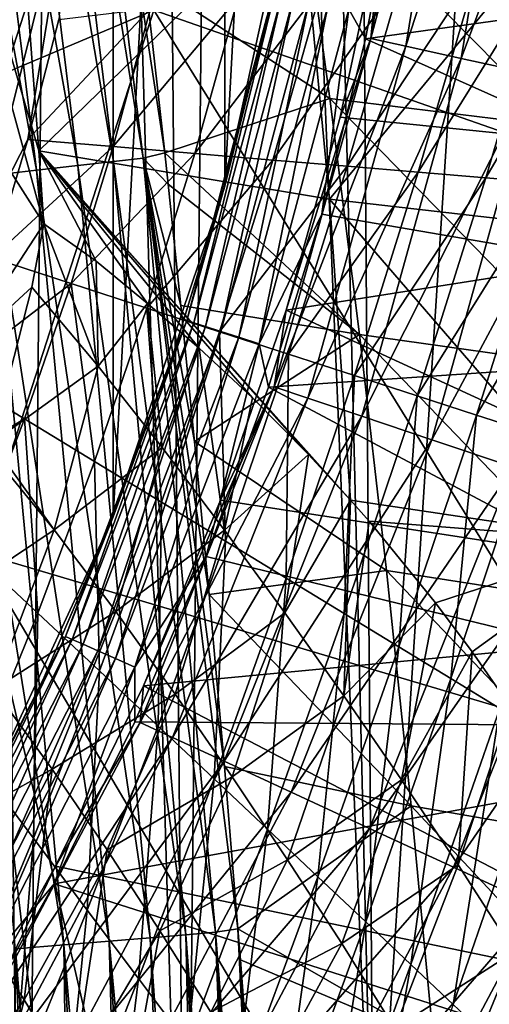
# Model space of a CAD drawing. Header units: metres. Extents: x -25 to 25, y -125 to 22.
# Tile 529 of 552: x 14.4 to 16.72, y -8.33 to -3.46. Entities that reach past the tile are written whole.
import ezdxf

# ---------------------------------------------------------------- set-up
doc = ezdxf.new("R2010")
doc.units = ezdxf.units.M
doc.layers.add('solid_500465_01', color=7, linetype='CONTINUOUS')

msp = doc.modelspace()

# ---------------------------------------------------------------- linework, layer by layer
at = {"layer": 'solid_500465_01'}
for points in [[(13.763131, -13.738783, 3.5), (14.424618, -12.295047, 3.5), (14.155188, 10.040597, 3.5)], [(14.424618, -12.295047, 3.5), (14.629201, 9.341333, 3.5), (14.155188, 10.040597, 3.5)], [(14.424618, -12.295047, 3.5), (15.223309, -10.92212, 3.5), (14.629201, 9.341333, 3.5)], [(15.223309, -10.92212, 3.5), (15.049065, 8.662141, 3.5), (14.629201, 9.341333, 3.5)], [(15.223309, -10.92212, 3.5), (15.417142, 8.003461, 3.5), (15.049065, 8.662141, 3.5)], [(15.223309, -10.92212, 3.5), (16.153421, -9.634692, 3.5), (15.417142, 8.003461, 3.5)], [(16.153421, -9.634692, 3.5), (15.743943, 7.365316, 3.5), (15.417142, 8.003461, 3.5)], [(14.134912, 7.496452), (14.863877, 5.920162), (14.134912, -7.496452)], [(16.153421, -9.634692, 3.5), (16.02803, 6.74766, 3.5), (15.743943, 7.365316, 3.5)], [(16.153421, -9.634692, 3.5), (17.048012, 4.230071, 3.5), (16.02803, 6.74766, 3.5)], [(14.863877, 5.920162), (14.863877, -5.920162), (14.134912, -7.496452)], [(14.863877, 5.920162), (15.41587, 4.282646), (14.863877, -5.920162)], [(15.41587, 4.282646), (15.41587, -4.282646), (14.863877, -5.920162)], [(15.41587, 4.282646), (15.789127, 2.586266), (15.41587, -4.282646)], [(16.153421, -9.634692, 3.5), (17.204086, -8.443789, 3.5), (17.048012, 4.230071, 3.5)], [(15.789127, 2.586266), (15.789127, -2.586266), (15.41587, -4.282646)], [(15.01155, -4.144168, 31.904179), (14.398136, -0.348982, 32.101845), (14.541576, -0.325629, 31.8892)], [(14.541576, -0.325629, 31.8892), (15.021975, -3.253739, 31.672678), (15.11914, -4.11801, 31.677048)], [(15.01155, -4.144168, 31.904179), (14.541576, -0.325629, 31.8892), (15.11914, -4.11801, 31.677048)], [(14.688702, -4.181439, 32.287735), (14.014528, -0.407767, 32.437752), (14.220705, -0.376596, 32.286507)], [(14.866213, -4.161043, 32.109669), (14.220705, -0.376596, 32.286507), (14.398136, -0.348982, 32.101845)], [(14.866213, -4.161043, 32.109669), (14.688702, -4.181439, 32.287735), (14.220705, -0.376596, 32.286507)], [(15.01155, -4.144168, 31.904179), (14.866213, -4.161043, 32.109669), (14.398136, -0.348982, 32.101845)], [(14.484036, -4.204781, 32.433338), (13.785704, -0.441703, 32.551113), (14.014528, -0.407767, 32.437752)], [(14.688702, -4.181439, 32.287735), (14.484036, -4.204781, 32.433338), (14.014528, -0.407767, 32.437752)], [(14.484036, -4.204781, 32.433338), (14.258006, -4.230408, 32.542366), (13.785704, -0.441703, 32.551113)], [(13.449182, -0.541149, 42.69989), (14.52132, -4.470275, 40.700783), (14.495533, -4.107884, 40.71426)], [(14.32387, -4.161845, 41.066219), (14.52132, -4.470275, 40.700783), (13.449182, -0.541149, 42.69989)], [(13.449182, -0.541149, 42.69989), (14.495533, -4.107884, 40.71426), (14.38978, -2.702321, 40.771397)], [(16.832508, -1.496965, 93.361099), (15.065192, -3.412533, 93.623566), (18.117012, -4.478889, 92.855789)], [(16.195335, -2.967167), (16.138792, -3.552417, 0.456816), (16.42827, -1.786682, 0.456816)], [(16.60379, -1.805771, 0.8829), (16.42827, -1.786682, 0.456816), (16.138792, -3.552417, 0.456816)], [(16.60379, -1.805771, 0.8829), (16.138792, -3.552417, 0.456816), (16.31122, -3.590371, 0.8829)], [(16.60379, -1.805771, 0.8829), (16.31122, -3.590371, 0.8829), (16.883057, -1.836143, 1.248697)], [(16.31122, -3.590371, 0.8829), (16.585566, -3.650759, 1.248697), (16.883057, -1.836143, 1.248697)], [(16.883057, -1.836143, 1.248697), (16.585566, -3.650759, 1.248697), (17.247002, -1.875725, 1.529227)], [(16.585566, -3.650759, 1.248697), (16.943098, -3.729458, 1.529227), (17.247002, -1.875725, 1.529227)], [(19.527302, -4.298648), (16.195335, -2.967167), (19.877571, -2.163506)], [(11.095569, -5.090609, 94.244316), (15.065192, -3.412533, 93.623566), (11.961834, -2.404191, 94.245399)], [(14.538863, -2.643878, 44.113014), (13.932205, -4.396506, 43.835411), (14.373972, -2.611841, 43.833717)], [(15.624527, -3.445888, 1.5), (15.41587, -4.282646), (15.789127, -2.586266)], [(14.538863, -2.643878, 44.113014), (14.091819, -4.448728, 44.114727), (13.932205, -4.396506, 43.835411)], [(14.664956, -2.678289, 44.440159), (14.091819, -4.448728, 44.114727), (14.538863, -2.643878, 44.113014)], [(14.664956, -2.678289, 44.440159), (14.212965, -4.4974, 44.441883), (14.091819, -4.448728, 44.114727)], [(14.664956, -2.678289, 44.440159), (14.442414, -4.051754, 44.796867), (14.212965, -4.4974, 44.441883)], [(14.664956, -2.678289, 44.440159), (14.595831, -3.4586, 44.796867), (14.442414, -4.051754, 44.796867)], [(15.775797, -2.678157, 29.392389), (15.935526, -3.849028, 29.375378), (15.021975, -3.253739, 31.672678)], [(17.067272, -3.988102, 25.990816), (15.935526, -3.849028, 29.375378), (15.775797, -2.678157, 29.392389)], [(16.887518, -2.794717, 26.004925), (17.067272, -3.988102, 25.990816), (15.775797, -2.678157, 29.392389)], [(16.030619, -3.407413, 1.987467), (16.280962, -2.678453, 2), (16.112785, -3.55324, 2)], [(16.112785, -3.55324, 2), (16.280962, -2.678453, 2), (19.809742, -3.039016, 2)], [(15.791457, -2.846858, 37.831375), (14.38978, -2.702321, 40.771397), (14.495533, -4.107884, 40.71426)], [(15.791457, -2.846858, 37.831375), (14.495533, -4.107884, 40.71426), (15.934351, -4.347867, 37.777985)], [(17.08469, -2.951996, 34.849136), (15.791457, -2.846858, 37.831375), (15.934351, -4.347867, 37.777985)], [(17.08469, -2.951996, 34.849136), (15.934351, -4.347867, 37.777985), (17.258335, -4.499207, 34.800419)], [(16.195335, -2.967167), (15.986287, -3.940941), (16.138792, -3.552417, 0.456816)], [(19.527302, -4.298648), (15.986287, -3.940941), (16.195335, -2.967167)], [(16.112785, -3.55324, 2), (19.809742, -3.039016, 2), (19.40147, -5.023852, 2)], [(16.707731, -4.241608, 63.476234), (17.028942, -3.154519, 63.475468), (17.369469, -3.111252, 66.60363)], [(16.707731, -4.241608, 63.476234), (17.369469, -3.111252, 66.60363), (17.024542, -4.267765, 66.604622)], [(16.373734, -4.213962, 60.349316), (16.669981, -3.199989, 60.348686), (17.028942, -3.154519, 63.475468)], [(16.373734, -4.213962, 60.349316), (17.028942, -3.154519, 63.475468), (16.707731, -4.241608, 63.476234)], [(16.022436, -4.184779, 57.225605), (16.2925, -3.247614, 57.225063), (16.669981, -3.199989, 60.348686)], [(16.022436, -4.184779, 57.225605), (16.669981, -3.199989, 60.348686), (16.373734, -4.213962, 60.349316)], [(15.935526, -3.849028, 29.375378), (15.11914, -4.11801, 31.677048), (15.021975, -3.253739, 31.672678)], [(15.653746, -4.154018, 54.106812), (15.896418, -3.297345, 54.106339), (16.2925, -3.247614, 57.225063)], [(15.653746, -4.154018, 54.106812), (16.2925, -3.247614, 57.225063), (16.022436, -4.184779, 57.225605)], [(15.26757, -4.121634, 50.994625), (15.48166, -3.349131, 50.994244), (15.896418, -3.297345, 54.106339)], [(15.26757, -4.121634, 50.994625), (15.896418, -3.297345, 54.106339), (15.653746, -4.154018, 54.106812)], [(14.863816, -4.087583, 47.890743), (15.04815, -3.402923, 47.890511), (15.48166, -3.349131, 50.994244)], [(14.863816, -4.087583, 47.890743), (15.48166, -3.349131, 50.994244), (15.26757, -4.121634, 50.994625)], [(15.662502, -3.329168, 1.610716), (15.228709, -4.948107, 1.610716), (15.624527, -3.445888, 1.5)], [(15.263813, -4.959514, 1.716541), (15.228709, -4.948107, 1.610716), (15.662502, -3.329168, 1.610716)], [(15.698606, -3.336842, 1.716541), (15.263813, -4.959514, 1.716541), (15.662502, -3.329168, 1.610716)], [(15.320454, -4.977917, 1.811487), (15.263813, -4.959514, 1.716541), (15.698606, -3.336842, 1.716541)], [(15.756861, -3.349224, 1.811487), (15.320454, -4.977917, 1.811487), (15.698606, -3.336842, 1.716541)], [(15.395785, -5.002394, 1.890781), (15.320454, -4.977917, 1.811487), (15.756861, -3.349224, 1.811487)], [(15.834338, -3.365692, 1.890781), (15.395785, -5.002394, 1.890781), (15.756861, -3.349224, 1.811487)], [(11.095569, -5.090609, 94.244316), (14.195746, -6.097918, 93.622917), (15.065192, -3.412533, 93.623566)], [(14.195746, -6.097918, 93.622917), (17.292538, -7.016636, 92.855782), (15.065192, -3.412533, 93.623566)], [(14.442414, -4.051754, 44.796867), (14.595831, -3.4586, 44.796867), (15.04815, -3.402923, 47.890511)], [(14.863816, -4.087583, 47.890743), (14.442414, -4.051754, 44.796867), (15.04815, -3.402923, 47.890511)], [(17.292538, -7.016636, 92.855782), (18.117012, -4.478889, 92.855789), (15.065192, -3.412533, 93.623566)], [(15.486022, -5.031713, 1.95044), (15.395785, -5.002394, 1.890781), (15.834338, -3.365692, 1.890781)], [(15.927145, -3.385419, 1.95044), (15.486022, -5.031713, 1.95044), (15.834338, -3.365692, 1.890781)], [(15.58663, -5.064403, 1.987467), (15.486022, -5.031713, 1.95044), (15.927145, -3.385419, 1.95044)], [(16.030619, -3.407413, 1.987467), (15.58663, -5.064403, 1.987467), (15.927145, -3.385419, 1.95044)], [(16.030619, -3.407413, 1.987467), (15.896085, -4.421248, 2), (15.58663, -5.064403, 1.987467)], [(16.030619, -3.407413, 1.987467), (16.112785, -3.55324, 2), (15.896085, -4.421248, 2)], [(15.228709, -4.948107, 1.610716), (15.414934, -4.287169, 1.5), (15.624527, -3.445888, 1.5)], [(15.624527, -3.445888, 1.5), (15.414934, -4.287169, 1.5), (15.41587, -4.282646)], [(15.719641, -4.897781), (15.660102, -5.276503, 0.456816), (16.138792, -3.552417, 0.456816)], [(16.31122, -3.590371, 0.8829), (16.138792, -3.552417, 0.456816), (15.660102, -5.276503, 0.456816)], [(15.986287, -3.940941), (15.719641, -4.897781), (16.138792, -3.552417, 0.456816)], [(15.896085, -4.421248, 2), (16.112785, -3.55324, 2), (19.40147, -5.023852, 2)], [(16.31122, -3.590371, 0.8829), (15.660102, -5.276503, 0.456816), (15.827415, -5.332877, 0.8829)], [(16.31122, -3.590371, 0.8829), (15.827415, -5.332877, 0.8829), (16.585566, -3.650759, 1.248697)], [(15.827415, -5.332877, 0.8829), (16.093624, -5.422574, 1.248697), (16.585566, -3.650759, 1.248697)], [(16.585566, -3.650759, 1.248697), (16.093624, -5.422574, 1.248697), (16.943098, -3.729458, 1.529227)], [(16.093624, -5.422574, 1.248697), (16.440552, -5.539467, 1.529227), (16.943098, -3.729458, 1.529227)], [(16.943098, -3.729458, 1.529227), (16.440552, -5.539467, 1.529227), (17.359402, -3.821093, 1.705337)], [(15.935526, -3.849028, 29.375378), (16.082617, -5.01845, 29.359848), (15.11914, -4.11801, 31.677048)], [(17.231995, -5.179569, 25.978111), (16.082617, -5.01845, 29.359848), (15.935526, -3.849028, 29.375378)], [(17.067272, -3.988102, 25.990816), (17.231995, -5.179569, 25.978111), (15.935526, -3.849028, 29.375378)], [(16.440552, -5.539467, 1.529227), (16.844507, -5.675575, 1.705337), (17.359402, -3.821093, 1.705337)], [(19.527302, -4.298648), (15.719641, -4.897781), (15.986287, -3.940941)], [(14.212965, -4.4974, 44.441883), (14.442414, -4.051754, 44.796867), (14.264886, -4.638204, 44.796867)], [(14.863816, -4.087583, 47.890743), (14.264886, -4.638204, 44.796867), (14.442414, -4.051754, 44.796867)], [(14.863816, -4.087583, 47.890743), (14.656275, -4.765556, 47.890957), (14.264886, -4.638204, 44.796867)], [(14.863816, -4.087583, 47.890743), (15.26757, -4.121634, 50.994625), (14.656275, -4.765556, 47.890957)], [(14.495533, -4.107884, 40.71426), (15.830544, -5.611805, 38.188572), (16.038872, -5.838333, 37.782082)], [(15.934351, -4.347867, 37.777985), (14.495533, -4.107884, 40.71426), (16.038872, -5.838333, 37.782082)], [(14.495533, -4.107884, 40.71426), (15.552556, -5.331319, 38.728447), (15.830544, -5.611805, 38.188572)], [(14.495533, -4.107884, 40.71426), (15.289051, -5.085842, 39.237186), (15.552556, -5.331319, 38.728447)], [(14.495533, -4.107884, 40.71426), (15.033695, -4.86379, 39.727001), (15.289051, -5.085842, 39.237186)], [(14.495533, -4.107884, 40.71426), (14.779611, -4.654977, 40.210888), (15.033695, -4.86379, 39.727001)], [(14.495533, -4.107884, 40.71426), (14.52132, -4.470275, 40.700783), (14.779611, -4.654977, 40.210888)], [(15.26757, -4.121634, 50.994625), (15.031164, -4.887473, 50.995026), (14.656275, -4.765556, 47.890957)], [(15.370621, -7.97785, 31.914494), (14.866213, -4.161043, 32.109669), (15.01155, -4.144168, 31.904179)], [(15.01155, -4.144168, 31.904179), (15.11914, -4.11801, 31.677048), (15.136003, -4.273499, 31.677801)], [(15.01155, -4.144168, 31.904179), (15.136003, -4.273499, 31.677801), (15.199316, -4.873549, 31.680614)], [(15.01155, -4.144168, 31.904179), (15.199316, -4.873549, 31.680614), (15.267065, -5.547057, 31.683596)], [(15.01155, -4.144168, 31.904179), (15.267065, -5.547057, 31.683596), (15.339134, -6.304756, 31.686722)], [(15.01155, -4.144168, 31.904179), (15.339134, -6.304756, 31.686722), (15.414936, -7.156562, 31.689962)], [(15.01155, -4.144168, 31.904179), (15.414936, -7.156562, 31.689962), (15.481464, -7.96081, 31.692747)], [(15.370621, -7.97785, 31.914494), (15.01155, -4.144168, 31.904179), (15.481464, -7.96081, 31.692747)], [(15.26757, -4.121634, 50.994625), (15.653746, -4.154018, 54.106812), (15.031164, -4.887473, 50.995026)], [(16.082617, -5.01845, 29.359848), (15.136003, -4.273499, 31.677801), (15.11914, -4.11801, 31.677048)], [(14.096781, -5.118785, 41.504761), (14.52132, -4.470275, 40.700783), (14.32387, -4.161845, 41.066219)], [(15.046895, -8.005143, 32.288017), (14.484036, -4.204781, 32.433338), (14.688702, -4.181439, 32.287735)], [(15.224224, -7.99026, 32.11475), (14.688702, -4.181439, 32.287735), (14.866213, -4.161043, 32.109669)], [(15.224224, -7.99026, 32.11475), (15.046895, -8.005143, 32.288017), (14.688702, -4.181439, 32.287735)], [(15.370621, -7.97785, 31.914494), (15.224224, -7.99026, 32.11475), (14.866213, -4.161043, 32.109669)], [(15.653746, -4.154018, 54.106812), (15.389658, -5.003992, 54.107384), (15.031164, -4.887473, 50.995026)], [(15.653746, -4.154018, 54.106812), (16.022436, -4.184779, 57.225605), (15.389658, -5.003992, 54.107384)], [(16.022436, -4.184779, 57.225605), (15.731855, -5.115149, 57.226349), (15.389658, -5.003992, 54.107384)], [(16.022436, -4.184779, 57.225605), (16.373734, -4.213962, 60.349316), (15.731855, -5.115149, 57.226349)], [(14.619602, -8.040641, 32.535458), (14.017002, -4.257595, 32.611732), (14.258006, -4.230408, 32.542366)], [(14.843496, -8.022092, 32.429546), (14.258006, -4.230408, 32.542366), (14.484036, -4.204781, 32.433338)], [(14.843496, -8.022092, 32.429546), (14.619602, -8.040641, 32.535458), (14.258006, -4.230408, 32.542366)], [(15.046895, -8.005143, 32.288017), (14.843496, -8.022092, 32.429546), (14.484036, -4.204781, 32.433338)], [(16.373734, -4.213962, 60.349316), (16.057861, -5.220983, 60.350239), (15.731855, -5.115149, 57.226349)], [(16.373734, -4.213962, 60.349316), (16.707731, -4.241608, 63.476234), (16.057861, -5.220983, 60.350239)], [(16.707731, -4.241608, 63.476234), (16.367779, -5.321532, 63.477356), (16.057861, -5.220983, 60.350239)], [(16.707731, -4.241608, 63.476234), (17.024542, -4.267765, 66.604622), (16.367779, -5.321532, 63.477356)], [(14.619602, -8.040641, 32.535458), (14.381354, -8.060283, 32.60284), (14.017002, -4.257595, 32.611732)], [(15.160077, -5.115864, 1.5), (14.863877, -5.920162), (15.41587, -4.282646)], [(16.082617, -5.01845, 29.359848), (15.199316, -4.873549, 31.680614), (15.136003, -4.273499, 31.677801)], [(15.414934, -4.287169, 1.5), (15.160077, -5.115864, 1.5), (15.41587, -4.282646)], [(15.228709, -4.948107, 1.610716), (15.160077, -5.115864, 1.5), (15.414934, -4.287169, 1.5)], [(17.024542, -4.267765, 66.604622), (16.661728, -5.41684, 66.605972), (16.367779, -5.321532, 63.477356)], [(17.024542, -4.267765, 66.604622), (17.324274, -4.292477, 69.732719), (16.661728, -5.41684, 66.605972)], [(18.948343, -6.38393), (15.719641, -4.897781), (19.527302, -4.298648)], [(17.324274, -4.292477, 69.732719), (16.939831, -5.506949, 69.734352), (16.661728, -5.41684, 66.605972)], [(15.934351, -4.347867, 37.777985), (16.038872, -5.838333, 37.782082), (17.395914, -6.040992, 34.799591)], [(17.258335, -4.499207, 34.800419), (15.934351, -4.347867, 37.777985), (17.395914, -6.040992, 34.799591)], [(15.58663, -5.064403, 1.987467), (15.896085, -4.421248, 2), (15.632373, -5.278556, 2)], [(15.632373, -5.278556, 2), (15.896085, -4.421248, 2), (19.40147, -5.023852, 2)], [(14.096781, -5.118785, 41.504761), (14.461282, -4.782854, 40.835304), (14.52132, -4.470275, 40.700783)], [(14.461282, -4.782854, 40.835304), (14.789624, -5.174111, 40.223518), (14.52132, -4.470275, 40.700783)], [(14.789624, -5.174111, 40.223518), (14.779611, -4.654977, 40.210888), (14.52132, -4.470275, 40.700783)], [(14.656275, -4.765556, 47.890957), (14.063569, -5.216901, 44.796867), (14.264886, -4.638204, 44.796867)], [(14.789624, -5.174111, 40.223518), (15.033695, -4.86379, 39.727001), (14.779611, -4.654977, 40.210888)], [(14.656275, -4.765556, 47.890957), (14.425303, -5.436397, 47.890739), (14.063569, -5.216901, 44.796867)], [(14.656275, -4.765556, 47.890957), (14.771721, -5.646935, 50.994614), (14.425303, -5.436397, 47.890739)], [(14.656275, -4.765556, 47.890957), (15.031164, -4.887473, 50.995026), (14.771721, -5.646935, 50.994614)], [(14.096781, -5.118785, 41.504761), (14.263742, -5.553954, 41.157349), (14.461282, -4.782854, 40.835304)], [(14.263742, -5.553954, 41.157349), (14.789624, -5.174111, 40.223518), (14.461282, -4.782854, 40.835304)], [(14.789624, -5.174111, 40.223518), (15.107008, -5.578259, 39.626289), (15.033695, -4.86379, 39.727001)], [(15.107008, -5.578259, 39.626289), (15.289051, -5.085842, 39.237186), (15.033695, -4.86379, 39.727001)], [(16.082617, -5.01845, 29.359848), (15.267065, -5.547057, 31.683596), (15.199316, -4.873549, 31.680614)], [(15.031164, -4.887473, 50.995026), (15.102946, -5.848468, 54.106796), (14.771721, -5.646935, 50.994614)], [(15.031164, -4.887473, 50.995026), (15.389658, -5.003992, 54.107384), (15.102946, -5.848468, 54.106796)], [(15.719641, -4.897781), (15.39484, -5.838656), (15.660102, -5.276503, 0.456816)], [(18.948343, -6.38393), (15.39484, -5.838656), (15.719641, -4.897781)], [(15.228709, -4.948107, 1.610716), (14.628066, -6.512835, 1.610716), (15.160077, -5.115864, 1.5)], [(14.661786, -6.527848, 1.716541), (14.628066, -6.512835, 1.610716), (15.228709, -4.948107, 1.610716)], [(15.263813, -4.959514, 1.716541), (14.661786, -6.527848, 1.716541), (15.228709, -4.948107, 1.610716)], [(14.716193, -6.552071, 1.811487), (14.661786, -6.527848, 1.716541), (15.263813, -4.959514, 1.716541)], [(15.320454, -4.977917, 1.811487), (14.716193, -6.552071, 1.811487), (15.263813, -4.959514, 1.716541)], [(14.788553, -6.584288, 1.890781), (14.716193, -6.552071, 1.811487), (15.320454, -4.977917, 1.811487)], [(15.395785, -5.002394, 1.890781), (14.788553, -6.584288, 1.890781), (15.320454, -4.977917, 1.811487)], [(14.87523, -6.622879, 1.95044), (14.788553, -6.584288, 1.890781), (15.395785, -5.002394, 1.890781)], [(15.486022, -5.031713, 1.95044), (14.87523, -6.622879, 1.95044), (15.395785, -5.002394, 1.890781)], [(15.389658, -5.003992, 54.107384), (15.419078, -6.041018, 57.225586), (15.102946, -5.848468, 54.106796)], [(16.082617, -5.01845, 29.359848), (16.217064, -6.18589, 29.345766), (15.267065, -5.547057, 31.683596)], [(15.389658, -5.003992, 54.107384), (15.731855, -5.115149, 57.226349), (15.419078, -6.041018, 57.225586)], [(17.381687, -6.368523, 25.966784), (16.217064, -6.18589, 29.345766), (16.082617, -5.01845, 29.359848)], [(17.231995, -5.179569, 25.978111), (17.381687, -6.368523, 25.966784), (16.082617, -5.01845, 29.359848)], [(14.97187, -6.665906, 1.987467), (14.87523, -6.622879, 1.95044), (15.486022, -5.031713, 1.95044)], [(15.58663, -5.064403, 1.987467), (14.97187, -6.665906, 1.987467), (15.486022, -5.031713, 1.95044)], [(15.58663, -5.064403, 1.987467), (15.323942, -6.117633, 2), (14.97187, -6.665906, 1.987467)], [(15.58663, -5.064403, 1.987467), (15.632373, -5.278556, 2), (15.323942, -6.117633, 2)], [(15.632373, -5.278556, 2), (19.40147, -5.023852, 2), (18.791958, -6.966098, 2)], [(14.628066, -6.512835, 1.610716), (14.860714, -5.929517, 1.5), (15.160077, -5.115864, 1.5)], [(15.160077, -5.115864, 1.5), (14.860714, -5.929517, 1.5), (14.863877, -5.920162)], [(15.107008, -5.578259, 39.626289), (15.414585, -5.986378, 39.04253), (15.289051, -5.085842, 39.237186)], [(15.414585, -5.986378, 39.04253), (15.552556, -5.331319, 38.728447), (15.289051, -5.085842, 39.237186)], [(15.731855, -5.115149, 57.226349), (15.720216, -6.224599, 60.349293), (15.419078, -6.041018, 57.225586)], [(15.731855, -5.115149, 57.226349), (16.057861, -5.220983, 60.350239), (15.720216, -6.224599, 60.349293)], [(14.425303, -5.436397, 47.890739), (13.838815, -5.78683, 44.796867), (14.063569, -5.216901, 44.796867)], [(14.263742, -5.553954, 41.157349), (14.572311, -5.985643, 40.568462), (14.789624, -5.174111, 40.223518)], [(14.572311, -5.985643, 40.568462), (15.107008, -5.578259, 39.626289), (14.789624, -5.174111, 40.223518)], [(16.057861, -5.220983, 60.350239), (16.006464, -6.399235, 63.476208), (15.720216, -6.224599, 60.349293)], [(16.057861, -5.220983, 60.350239), (16.367779, -5.321532, 63.477356), (16.006464, -6.399235, 63.476208)], [(15.014316, -6.757694), (14.997811, -6.938726, 0.456816), (15.660102, -5.276503, 0.456816)], [(15.827415, -5.332877, 0.8829), (15.660102, -5.276503, 0.456816), (14.997811, -6.938726, 0.456816)], [(15.39484, -5.838656), (15.014316, -6.757694), (15.660102, -5.276503, 0.456816)], [(15.323942, -6.117633, 2), (15.632373, -5.278556, 2), (18.791958, -6.966098, 2)], [(15.827415, -5.332877, 0.8829), (14.997811, -6.938726, 0.456816), (15.158049, -7.01286, 0.8829)], [(15.827415, -5.332877, 0.8829), (15.158049, -7.01286, 0.8829), (16.093624, -5.422574, 1.248697)], [(15.414585, -5.986378, 39.04253), (15.830544, -5.611805, 38.188572), (15.552556, -5.331319, 38.728447)], [(16.367779, -5.321532, 63.477356), (16.277937, -6.56495, 66.604584), (16.006464, -6.399235, 63.476208)], [(16.367779, -5.321532, 63.477356), (16.661728, -5.41684, 66.605972), (16.277937, -6.56495, 66.604584)], [(14.425303, -5.436397, 47.890739), (14.171777, -6.098571, 47.890503), (13.838815, -5.78683, 44.796867)], [(14.425303, -5.436397, 47.890739), (14.490635, -6.397708, 50.994236), (14.171777, -6.098571, 47.890503)], [(14.425303, -5.436397, 47.890739), (14.771721, -5.646935, 50.994614), (14.490635, -6.397708, 50.994236)], [(15.158049, -7.01286, 0.8829), (15.412999, -7.130813, 1.248697), (16.093624, -5.422574, 1.248697)], [(16.093624, -5.422574, 1.248697), (15.412999, -7.130813, 1.248697), (16.440552, -5.539467, 1.529227)], [(16.661728, -5.41684, 66.605972), (16.534752, -6.721776, 69.732681), (16.277937, -6.56495, 66.604584)], [(16.661728, -5.41684, 66.605972), (16.939831, -5.506949, 69.734352), (16.534752, -6.721776, 69.732681)], [(16.939831, -5.506949, 69.734352), (16.777029, -6.86974, 72.858742), (16.534752, -6.721776, 69.732681)], [(14.263742, -5.553954, 41.157349), (14.251524, -5.593926, 41.173649), (14.572311, -5.985643, 40.568462)], [(16.217064, -6.18589, 29.345766), (15.339134, -6.304756, 31.686722), (15.267065, -5.547057, 31.683596)], [(15.412999, -7.130813, 1.248697), (15.745255, -7.28453, 1.529227), (16.440552, -5.539467, 1.529227)], [(16.440552, -5.539467, 1.529227), (15.745255, -7.28453, 1.529227), (16.844507, -5.675575, 1.705337)], [(13.966185, -6.390762, 41.49033), (14.572311, -5.985643, 40.568462), (14.251524, -5.593926, 41.173649)], [(14.572311, -5.985643, 40.568462), (14.877379, -6.390188, 39.986221), (15.107008, -5.578259, 39.626289)], [(14.877379, -6.390188, 39.986221), (15.414585, -5.986378, 39.04253), (15.107008, -5.578259, 39.626289)], [(14.771721, -5.646935, 50.994614), (14.795507, -6.684178, 54.106331), (14.490635, -6.397708, 50.994236)], [(14.771721, -5.646935, 50.994614), (15.102946, -5.848468, 54.106796), (14.795507, -6.684178, 54.106331)], [(15.414585, -5.986378, 39.04253), (15.713599, -6.395775, 38.471169), (15.830544, -5.611805, 38.188572)], [(15.713599, -6.395775, 38.471169), (16.038872, -5.838333, 37.782082), (15.830544, -5.611805, 38.188572)], [(15.745255, -7.28453, 1.529227), (16.132126, -7.463516, 1.705337), (16.844507, -5.675575, 1.705337)], [(16.844507, -5.675575, 1.705337), (16.132126, -7.463516, 1.705337), (17.277906, -5.821605, 1.764998)], [(16.594578, -9.844183, 92.753113), (17.707964, -5.752676, 92.855751), (17.292538, -7.016636, 92.855782)], [(16.594578, -9.844183, 92.753113), (17.945881, -5.830972, 92.751945), (17.707964, -5.752676, 92.855751)], [(15.102946, -5.848468, 54.106796), (15.086487, -6.957983, 57.225052), (14.795507, -6.684178, 54.106331)], [(18.948343, -6.38393), (15.014316, -6.757694), (15.39484, -5.838656)], [(15.102946, -5.848468, 54.106796), (15.419078, -6.041018, 57.225586), (15.086487, -6.957983, 57.225052)], [(15.713599, -6.395775, 38.471169), (16.005344, -6.807297, 37.911152), (16.038872, -5.838333, 37.782082)], [(16.005344, -6.807297, 37.911152), (16.129972, -5.942753, 37.603954), (16.038872, -5.838333, 37.782082)], [(17.395914, -6.040992, 34.799591), (16.038872, -5.838333, 37.782082), (16.129972, -5.942753, 37.603954)], [(16.132126, -7.463516, 1.705337), (16.547197, -7.655549, 1.764998), (17.277906, -5.821605, 1.764998)], [(17.277906, -5.821605, 1.764998), (16.547197, -7.655549, 1.764998), (17.711157, -5.967584, 1.704139)], [(16.594578, -9.844183, 92.753113), (18.148813, -5.896909, 92.584671), (17.945881, -5.830972, 92.751945)], [(16.594578, -9.844183, 92.753113), (16.799046, -9.91468, 92.585464), (18.148813, -5.896909, 92.584671)], [(14.517743, -6.725707, 1.5), (14.134912, -7.496452), (14.863877, -5.920162)], [(14.860714, -5.929517, 1.5), (14.517743, -6.725707, 1.5), (14.863877, -5.920162)], [(14.628066, -6.512835, 1.610716), (14.517743, -6.725707, 1.5), (14.860714, -5.929517, 1.5)], [(16.005344, -6.807297, 37.911152), (16.45912, -6.346898, 36.958389), (16.129972, -5.942753, 37.603954)], [(17.395914, -6.040992, 34.799591), (16.129972, -5.942753, 37.603954), (16.45912, -6.346898, 36.958389)], [(13.966185, -6.390762, 41.49033), (14.273748, -6.774068, 40.904751), (14.572311, -5.985643, 40.568462)], [(14.273748, -6.774068, 40.904751), (14.877379, -6.390188, 39.986221), (14.572311, -5.985643, 40.568462)], [(14.877379, -6.390188, 39.986221), (15.16995, -6.798724, 39.424519), (15.414585, -5.986378, 39.04253)], [(15.16995, -6.798724, 39.424519), (15.713599, -6.395775, 38.471169), (15.414585, -5.986378, 39.04253)], [(16.547197, -7.655549, 1.764998), (16.962124, -7.847515, 1.704139), (17.711157, -5.967584, 1.704139)], [(15.419078, -6.041018, 57.225586), (15.363663, -7.219124, 60.348675), (15.086487, -6.957983, 57.225052)], [(15.419078, -6.041018, 57.225586), (15.720216, -6.224599, 60.349293), (15.363663, -7.219124, 60.348675)], [(17.395914, -6.040992, 34.799591), (16.45912, -6.346898, 36.958389), (16.639908, -6.58936, 36.602818)], [(17.395914, -6.040992, 34.799591), (16.639908, -6.58936, 36.602818), (16.829924, -6.862135, 36.228634)], [(13.203122, -7.931178, 93.679199), (14.497573, -8.682796, 93.361122), (14.195746, -6.097918, 93.622917)], [(14.171777, -6.098571, 47.890503), (14.490635, -6.397708, 50.994236), (14.189395, -7.140679, 50.992832)], [(16.354862, -9.761413, 92.856277), (17.292538, -7.016636, 92.855782), (14.195746, -6.097918, 93.622917)], [(14.840763, -8.882084, 93.272118), (16.354862, -9.761413, 92.856277), (14.195746, -6.097918, 93.622917)], [(14.497573, -8.682796, 93.361122), (14.840763, -8.882084, 93.272118), (14.195746, -6.097918, 93.622917)], [(14.971159, -6.935887, 2), (15.323942, -6.117633, 2), (18.791958, -6.966098, 2)], [(14.97187, -6.665906, 1.987467), (15.323942, -6.117633, 2), (14.971159, -6.935887, 2)], [(16.217064, -6.18589, 29.345766), (16.339083, -7.352456, 29.333181), (15.339134, -6.304756, 31.686722)], [(17.516611, -7.555973, 25.956886), (16.339083, -7.352456, 29.333181), (16.217064, -6.18589, 29.345766)], [(17.381687, -6.368523, 25.966784), (17.516611, -7.555973, 25.956886), (16.217064, -6.18589, 29.345766)], [(15.720216, -6.224599, 60.349293), (15.62713, -7.467607, 63.475452), (15.363663, -7.219124, 60.348675)], [(15.720216, -6.224599, 60.349293), (16.006464, -6.399235, 63.476208), (15.62713, -7.467607, 63.475452)], [(16.339083, -7.352456, 29.333181), (15.414936, -7.156562, 31.689962), (15.339134, -6.304756, 31.686722)], [(18.147257, -8.394939), (15.014316, -6.757694), (18.948343, -6.38393)], [(16.005344, -6.807297, 37.911152), (16.290966, -7.222639, 37.361286), (16.45912, -6.346898, 36.958389)], [(16.290966, -7.222639, 37.361286), (16.639908, -6.58936, 36.602818), (16.45912, -6.346898, 36.958389)], [(14.490635, -6.397708, 50.994236), (14.469051, -7.512722, 54.104427), (14.189395, -7.140679, 50.992832)], [(14.273748, -6.774068, 40.904751), (14.561254, -7.170012, 40.348816), (14.877379, -6.390188, 39.986221)], [(14.490635, -6.397708, 50.994236), (14.795507, -6.684178, 54.106331), (14.469051, -7.512722, 54.104427)], [(14.561254, -7.170012, 40.348816), (15.16995, -6.798724, 39.424519), (14.877379, -6.390188, 39.986221)], [(15.16995, -6.798724, 39.424519), (15.45243, -7.208496, 38.881233), (15.713599, -6.395775, 38.471169)], [(15.45243, -7.208496, 38.881233), (16.005344, -6.807297, 37.911152), (15.713599, -6.395775, 38.471169)], [(16.006464, -6.399235, 63.476208), (15.876987, -7.703439, 66.603607), (15.62713, -7.467607, 63.475452)], [(16.006464, -6.399235, 63.476208), (16.277937, -6.56495, 66.604584), (15.876987, -7.703439, 66.603607)], [(14.628066, -6.512835, 1.610716), (13.867156, -8.006206, 1.610716), (14.517743, -6.725707, 1.5)], [(13.899121, -8.024661, 1.716541), (13.867156, -8.006206, 1.610716), (14.628066, -6.512835, 1.610716)], [(14.661786, -6.527848, 1.716541), (13.899121, -8.024661, 1.716541), (14.628066, -6.512835, 1.610716)], [(13.950698, -8.05444, 1.811487), (13.899121, -8.024661, 1.716541), (14.661786, -6.527848, 1.716541)], [(14.716193, -6.552071, 1.811487), (13.950698, -8.05444, 1.811487), (14.661786, -6.527848, 1.716541)], [(14.019294, -8.094043, 1.890781), (13.950698, -8.05444, 1.811487), (14.716193, -6.552071, 1.811487)], [(14.788553, -6.584288, 1.890781), (14.019294, -8.094043, 1.890781), (14.716193, -6.552071, 1.811487)], [(16.277937, -6.56495, 66.604584), (16.113335, -7.926633, 69.731369), (15.876987, -7.703439, 66.603607)], [(16.277937, -6.56495, 66.604584), (16.534752, -6.721776, 69.732681), (16.113335, -7.926633, 69.731369)], [(14.101463, -8.141483, 1.95044), (14.019294, -8.094043, 1.890781), (14.788553, -6.584288, 1.890781)], [(14.87523, -6.622879, 1.95044), (14.101463, -8.141483, 1.95044), (14.788553, -6.584288, 1.890781)], [(14.193076, -8.194376, 1.987467), (14.101463, -8.141483, 1.95044), (14.87523, -6.622879, 1.95044)], [(14.97187, -6.665906, 1.987467), (14.193076, -8.194376, 1.987467), (14.87523, -6.622879, 1.95044)], [(16.290966, -7.222639, 37.361286), (16.571424, -7.644464, 36.820217), (16.639908, -6.58936, 36.602818)], [(16.571424, -7.644464, 36.820217), (16.829924, -6.862135, 36.228634), (16.639908, -6.58936, 36.602818)], [(14.97187, -6.665906, 1.987467), (14.572304, -7.738198, 2), (14.193076, -8.194376, 1.987467)], [(14.97187, -6.665906, 1.987467), (14.971159, -6.935887, 2), (14.572304, -7.738198, 2)], [(13.867156, -8.006206, 1.610716), (14.132177, -7.502104, 1.5), (14.517743, -6.725707, 1.5)], [(14.517743, -6.725707, 1.5), (14.132177, -7.502104, 1.5), (14.134912, -7.496452)], [(14.795507, -6.684178, 54.106331), (14.735816, -7.868279, 57.222713), (14.469051, -7.512722, 54.104427)], [(14.795507, -6.684178, 54.106331), (15.086487, -6.957983, 57.225052), (14.735816, -7.868279, 57.222713)], [(16.534752, -6.721776, 69.732681), (16.336273, -8.137199, 72.856941), (16.113335, -7.926633, 69.731369)], [(16.534752, -6.721776, 69.732681), (16.777029, -6.86974, 72.858742), (16.336273, -8.137199, 72.856941)], [(13.901845, -7.539443, 41.220837), (14.561254, -7.170012, 40.348816), (14.273748, -6.774068, 40.904751)], [(15.014316, -6.757694), (14.579109, -7.651213), (14.997811, -6.938726, 0.456816)], [(18.147257, -8.394939), (14.579109, -7.651213), (15.014316, -6.757694)], [(14.561254, -7.170012, 40.348816), (14.833736, -7.570141, 39.819073), (15.16995, -6.798724, 39.424519)], [(14.833736, -7.570141, 39.819073), (15.45243, -7.208496, 38.881233), (15.16995, -6.798724, 39.424519)], [(15.45243, -7.208496, 38.881233), (15.726781, -7.619915, 38.354397), (16.005344, -6.807297, 37.911152)], [(15.726781, -7.619915, 38.354397), (16.290966, -7.222639, 37.361286), (16.005344, -6.807297, 37.911152)], [(16.777029, -6.86974, 72.858742), (16.545906, -8.335149, 75.978554), (16.336273, -8.137199, 72.856941)], [(16.777029, -6.86974, 72.858742), (17.004883, -7.00887, 75.981033), (16.545906, -8.335149, 75.978554)], [(16.571424, -7.644464, 36.820217), (16.847916, -8.074827, 36.285843), (16.829924, -6.862135, 36.228634)], [(14.579109, -7.651213), (14.159685, -8.5196, 0.456816), (14.997811, -6.938726, 0.456816)], [(15.158049, -7.01286, 0.8829), (14.997811, -6.938726, 0.456816), (14.159685, -8.5196, 0.456816)], [(14.572304, -7.738198, 2), (14.971159, -6.935887, 2), (18.791958, -6.966098, 2)], [(14.572304, -7.738198, 2), (18.791958, -6.966098, 2), (17.992136, -8.828191, 2)], [(15.086487, -6.957983, 57.225052), (14.989796, -8.207367, 60.345921), (14.735816, -7.868279, 57.222713)], [(15.086487, -6.957983, 57.225052), (15.363663, -7.219124, 60.348675), (14.989796, -8.207367, 60.345921)], [(15.158049, -7.01286, 0.8829), (14.159685, -8.5196, 0.456816), (14.310968, -8.610624, 0.8829)], [(15.158049, -7.01286, 0.8829), (14.310968, -8.610624, 0.8829), (15.412999, -7.130813, 1.248697)], [(16.594578, -9.844183, 92.753113), (17.292538, -7.016636, 92.855782), (16.354862, -9.761413, 92.856277)], [(17.004883, -7.00887, 75.981033), (16.742027, -8.520426, 79.098335), (16.545906, -8.335149, 75.978554)], [(14.189395, -7.140679, 50.992832), (14.469051, -7.512722, 54.104427), (14.126107, -8.334636, 54.09914)], [(14.310968, -8.610624, 0.8829), (14.551671, -8.75545, 1.248697), (15.412999, -7.130813, 1.248697)], [(15.412999, -7.130813, 1.248697), (14.551671, -8.75545, 1.248697), (15.745255, -7.28453, 1.529227)], [(16.339083, -7.352456, 29.333181), (15.481464, -7.96081, 31.692747), (15.414936, -7.156562, 31.689962)], [(13.901845, -7.539443, 41.220837), (14.171225, -7.924136, 40.693626), (14.561254, -7.170012, 40.348816)], [(14.171225, -7.924136, 40.693626), (14.422976, -8.313306, 40.197193), (14.561254, -7.170012, 40.348816)], [(14.422976, -8.313306, 40.197193), (14.833736, -7.570141, 39.819073), (14.561254, -7.170012, 40.348816)], [(14.833736, -7.570141, 39.819073), (15.094606, -7.971518, 39.31258), (15.45243, -7.208496, 38.881233)], [(15.094606, -7.971518, 39.31258), (15.726781, -7.619915, 38.354397), (15.45243, -7.208496, 38.881233)], [(15.363663, -7.219124, 60.348675), (15.231092, -8.529998, 63.472248), (14.989796, -8.207367, 60.345921)], [(15.363663, -7.219124, 60.348675), (15.62713, -7.467607, 63.475452), (15.231092, -8.529998, 63.472248)], [(15.726781, -7.619915, 38.354397), (15.994617, -8.034314, 37.842079), (16.290966, -7.222639, 37.361286)], [(15.994617, -8.034314, 37.842079), (16.571424, -7.644464, 36.820217), (16.290966, -7.222639, 37.361286)], [(14.551671, -8.75545, 1.248697), (14.865358, -8.94419, 1.529227), (15.745255, -7.28453, 1.529227)], [(15.745255, -7.28453, 1.529227), (14.865358, -8.94419, 1.529227), (16.132126, -7.463516, 1.705337)], [(16.339083, -7.352456, 29.333181), (16.448668, -8.517572, 29.322062), (15.481464, -7.96081, 31.692747)], [(17.636768, -8.741286, 25.948393), (16.448668, -8.517572, 29.322062), (16.339083, -7.352456, 29.333181)], [(17.516611, -7.555973, 25.956886), (17.636768, -8.741286, 25.948393), (16.339083, -7.352456, 29.333181)], [(14.865358, -8.94419, 1.529227), (15.230611, -9.163955, 1.705337), (16.132126, -7.463516, 1.705337)], [(16.132126, -7.463516, 1.705337), (15.230611, -9.163955, 1.705337), (16.547197, -7.655549, 1.764998)], [(15.62713, -7.467607, 63.475452), (15.459789, -8.836171, 66.599892), (15.231092, -8.529998, 63.472248)], [(15.62713, -7.467607, 63.475452), (15.876987, -7.703439, 66.603607), (15.459789, -8.836171, 66.599892)], [(14.469051, -7.512722, 54.104427), (14.369952, -8.772651, 57.215813), (14.126107, -8.334636, 54.09914)], [(14.469051, -7.512722, 54.104427), (14.735816, -7.868279, 57.222713), (14.369952, -8.772651, 57.215813)], [(14.422976, -8.313306, 40.197193), (14.661423, -8.703856, 39.727955), (14.833736, -7.570141, 39.819073)], [(14.661423, -8.703856, 39.727955), (15.094606, -7.971518, 39.31258), (14.833736, -7.570141, 39.819073)], [(14.579109, -7.651213), (14.089991, -8.518589), (14.159685, -8.5196, 0.456816)], [(18.147257, -8.394939), (14.089991, -8.518589), (14.579109, -7.651213)], [(15.094606, -7.971518, 39.31258), (15.346418, -8.374077, 38.826653), (15.726781, -7.619915, 38.354397)], [(15.346418, -8.374077, 38.826653), (15.994617, -8.034314, 37.842079), (15.726781, -7.619915, 38.354397)], [(15.994617, -8.034314, 37.842079), (16.2572, -8.453913, 37.3424), (16.571424, -7.644464, 36.820217)], [(16.2572, -8.453913, 37.3424), (16.847916, -8.074827, 36.285843), (16.571424, -7.644464, 36.820217)], [(15.230611, -9.163955, 1.705337), (15.622486, -9.399738, 1.764998), (16.547197, -7.655549, 1.764998)], [(15.876987, -7.703439, 66.603607), (15.675965, -9.125886, 69.72702), (15.459789, -8.836171, 66.599892)], [(16.547197, -7.655549, 1.764998), (15.622486, -9.399738, 1.764998), (16.962124, -7.847515, 1.704139)], [(15.876987, -7.703439, 66.603607), (16.113335, -7.926633, 69.731369), (15.675965, -9.125886, 69.72702)], [(14.130808, -8.51825, 2), (14.572304, -7.738198, 2), (17.992136, -8.828191, 2)], [(14.193076, -8.194376, 1.987467), (14.572304, -7.738198, 2), (14.130808, -8.51825, 2)], [(15.622486, -9.399738, 1.764998), (16.014227, -9.63544, 1.704139), (16.962124, -7.847515, 1.704139)], [(16.962124, -7.847515, 1.704139), (16.014227, -9.63544, 1.704139), (17.348576, -8.026306, 1.526915)], [(14.735816, -7.868279, 57.222713), (14.601662, -9.190168, 60.337578), (14.369952, -8.772651, 57.215813)], [(14.735816, -7.868279, 57.222713), (14.989796, -8.207367, 60.345921), (14.601662, -9.190168, 60.337578)], [(12.856056, -8.533926, 93.69545), (14.497573, -8.682796, 93.361122), (13.203122, -7.931178, 93.679199)], [(13.941028, -9.022435, 40.555946), (14.422976, -8.313306, 40.197193), (14.171225, -7.924136, 40.693626)], [(16.113335, -7.926633, 69.731369), (15.879701, -9.399139, 72.851822), (15.675965, -9.125886, 69.72702)], [(16.113335, -7.926633, 69.731369), (16.336273, -8.137199, 72.856941), (15.879701, -9.399139, 72.851822)], [(14.661423, -8.703856, 39.727955), (14.889673, -9.095272, 39.282658), (15.094606, -7.971518, 39.31258)], [(14.889673, -9.095272, 39.282658), (15.346418, -8.374077, 38.826653), (15.094606, -7.971518, 39.31258)], [(15.311291, -11.828574, 32.274696), (15.046895, -8.005143, 32.288017), (15.224224, -7.99026, 32.11475)], [(15.512417, -11.817757, 32.070667), (15.224224, -7.99026, 32.11475), (15.370621, -7.97785, 31.914494)], [(15.416733, -11.822917, 32.177505), (15.311291, -11.828574, 32.274696), (15.224224, -7.99026, 32.11475)], [(15.512417, -11.817757, 32.070667), (15.416733, -11.822917, 32.177505), (15.224224, -7.99026, 32.11475)], [(15.671101, -11.809115, 31.832045), (15.370621, -7.97785, 31.914494), (15.481464, -7.96081, 31.692747)], [(15.597465, -11.813142, 31.955162), (15.512417, -11.817757, 32.070667), (15.370621, -7.97785, 31.914494)], [(15.671101, -11.809115, 31.832045), (15.597465, -11.813142, 31.955162), (15.370621, -7.97785, 31.914494)], [(16.448668, -8.517572, 29.322062), (15.493633, -8.114641, 31.693251), (15.481464, -7.96081, 31.692747)], [(15.671101, -11.809115, 31.832045), (15.481464, -7.96081, 31.692747), (15.493633, -8.114641, 31.693251)], [(14.674092, -11.862391, 32.588341), (14.381354, -8.060283, 32.60284), (14.619602, -8.040641, 32.535458)], [(14.946457, -11.847999, 32.499985), (14.619602, -8.040641, 32.535458), (14.843496, -8.022092, 32.429546)], [(14.812388, -11.855093, 32.550694), (14.674092, -11.862391, 32.588341), (14.619602, -8.040641, 32.535458)], [(14.946457, -11.847999, 32.499985), (14.812388, -11.855093, 32.550694), (14.619602, -8.040641, 32.535458)], [(15.197056, -11.834679, 32.361351), (14.843496, -8.022092, 32.429546), (15.046895, -8.005143, 32.288017)], [(15.075072, -11.841173, 32.436676), (14.946457, -11.847999, 32.499985), (14.843496, -8.022092, 32.429546)], [(15.197056, -11.834679, 32.361351), (15.075072, -11.841173, 32.436676), (14.843496, -8.022092, 32.429546)], [(15.311291, -11.828574, 32.274696), (15.197056, -11.834679, 32.361351), (15.046895, -8.005143, 32.288017)], [(15.346418, -8.374077, 38.826653), (15.591209, -8.778634, 38.358814), (15.994617, -8.034314, 37.842079)], [(15.591209, -8.778634, 38.358814), (16.2572, -8.453913, 37.3424), (15.994617, -8.034314, 37.842079)], [(16.014227, -9.63544, 1.704139), (16.379082, -9.854966, 1.526915), (17.348576, -8.026306, 1.526915)], [(17.348576, -8.026306, 1.526915), (16.379082, -9.854966, 1.526915), (17.680162, -8.179714, 1.245427)], [(14.532836, -11.869824, 32.612579), (14.389921, -11.877486, 32.623188), (14.381354, -8.060283, 32.60284)], [(14.674092, -11.862391, 32.588341), (14.532836, -11.869824, 32.612579), (14.381354, -8.060283, 32.60284)], [(16.2572, -8.453913, 37.3424), (16.516127, -8.88007, 36.852707), (16.847916, -8.074827, 36.285843)], [(16.516127, -8.88007, 36.852707), (17.122269, -8.514077, 35.754108), (16.847916, -8.074827, 36.285843)], [(16.448668, -8.517572, 29.322062), (15.574147, -9.19585, 31.69652), (15.493633, -8.114641, 31.693251)], [(15.671101, -11.809115, 31.832045), (15.493633, -8.114641, 31.693251), (15.574147, -9.19585, 31.69652)], [(16.336273, -8.137199, 72.856941), (16.071074, -9.655931, 75.972473), (15.879701, -9.399139, 72.851822)], [(16.336273, -8.137199, 72.856941), (16.545906, -8.335149, 75.978554), (16.071074, -9.655931, 75.972473)], [(16.379082, -9.854966, 1.526915), (16.692139, -10.043326, 1.245427), (17.680162, -8.179714, 1.245427)], [(17.680162, -8.179714, 1.245427), (16.692139, -10.043326, 1.245427), (17.934244, -8.297265, 0.878896)], [(14.989796, -8.207367, 60.345921), (14.821364, -9.587255, 63.462704), (14.601662, -9.190168, 60.337578)], [(14.989796, -8.207367, 60.345921), (15.231092, -8.529998, 63.472248), (14.821364, -9.587255, 63.462704)], [(13.941028, -9.022435, 40.555946), (14.156415, -9.399826, 40.124115), (14.422976, -8.313306, 40.197193)], [(14.156415, -9.399826, 40.124115), (14.661423, -8.703856, 39.727955), (14.422976, -8.313306, 40.197193)], [(16.692139, -10.043326, 1.245427), (16.93202, -10.187658, 0.878896), (17.934244, -8.297265, 0.878896)]]:
    msp.add_3dface(points, dxfattribs=at)

doc.saveas('drawing.dxf')
